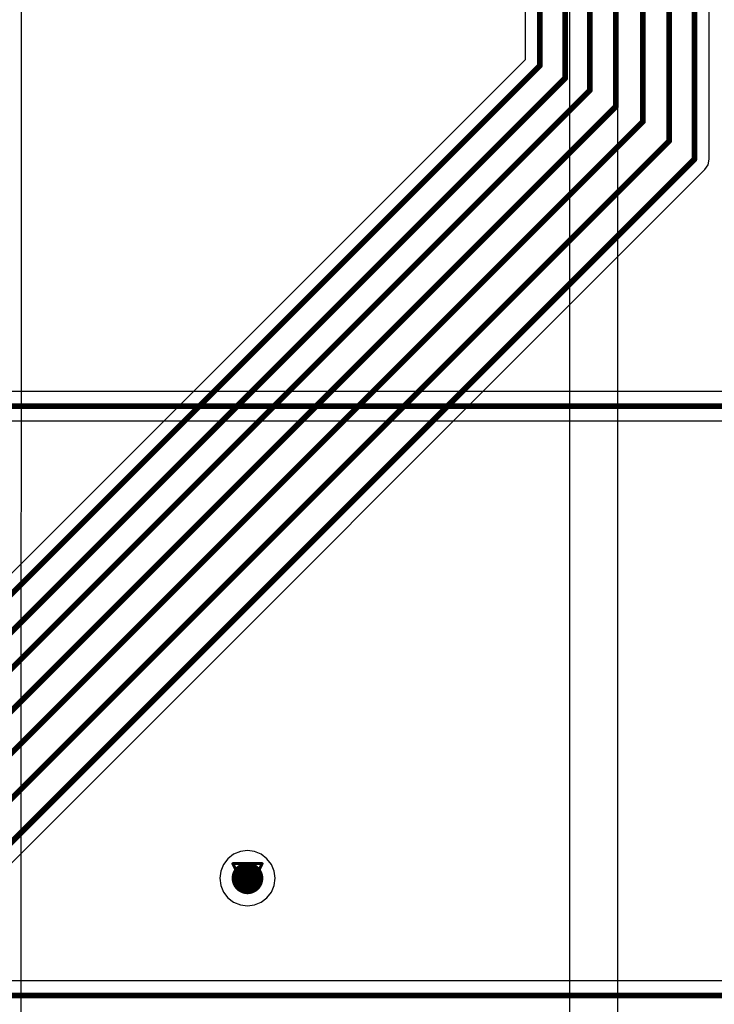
# Model space of a CAD drawing. Header units: millimetres. Extents: x 138 to 555, y 26 to 334.
# Tile 492 of 656: x 270 to 282, y 172 to 189. Entities that reach past the tile are written whole.
import ezdxf

# ---------------------------------------------------------------- set-up
doc = ezdxf.new("R2010")
doc.units = ezdxf.units.MM
for name, color, linetype in [('BottomLayer', 5, 'Continuous'), ('DrillDrawing', 1, 'Continuous'), ('MidLayer1', 16, 'Continuous'), ('MidLayer2', 76, 'Continuous'), ('MidLayer3', 90, 'Continuous'), ('MidLayer4', 156, 'Continuous'), ('MultiLayer', 9, 'Continuous'), ('TopLayer', 1, 'Continuous'), ('ViaHoleLayer', 16, 'Continuous')]:
    doc.layers.add(name, color=color, linetype=linetype)

msp = doc.modelspace()

# ---------------------------------------------------------------- linework, layer by layer
at = {"layer": 'BottomLayer'}
for p, q in [((318.027, 182.465), (268.01, 182.465)), ((268.007, 181.955), (318.027, 181.955)), ((330.784, 172.248), (269.165, 172.248))]:
    msp.add_line(p, q, dxfattribs=at)
at = {"layer": 'BottomLayer', "const_width": 0.1}
for points in [[(268.007, 182.21), (318.462, 182.21)], [(269.165, 171.993), (331.219, 171.993)]]:
    msp.add_lwpolyline(points, dxfattribs=at)
at = {"layer": 'BottomLayer', "const_width": 0.275}
msp.add_lwpolyline([(273.578, 174.026, 1), (273.853, 174.026, 1)], format="xyb", close=True, dxfattribs=at)
at = {"layer": 'DrillDrawing', "const_width": 0.0508}
for points in [[(273.462, 174.28), (273.97, 174.28)], [(273.462, 174.28), (273.716, 173.772)], [(273.716, 173.772), (273.97, 174.28)], [(273.563, 174.178), (273.868, 174.178)], [(273.563, 174.178), (273.716, 173.873)], [(273.716, 173.873), (273.868, 174.178)]]:
    msp.add_lwpolyline(points, dxfattribs=at)
at = {"layer": 'DrillDrawing', "const_width": 0.0254}
for points in [[(273.449, 174.28, 1), (273.474, 174.28, 1)], [(273.449, 174.28, 1), (273.474, 174.28, 1)], [(273.957, 174.28, 1), (273.982, 174.28, 1)], [(273.957, 174.28, 1), (273.982, 174.28, 1)], [(273.55, 174.178, 1), (273.576, 174.178, 1)], [(273.55, 174.178, 1), (273.576, 174.178, 1)], [(273.855, 174.178, 1), (273.881, 174.178, 1)], [(273.855, 174.178, 1), (273.881, 174.178, 1)], [(273.703, 173.873, 1), (273.728, 173.873, 1)], [(273.703, 173.873, 1), (273.728, 173.873, 1)], [(273.703, 173.772, 1), (273.728, 173.772, 1)], [(273.703, 173.772, 1), (273.728, 173.772, 1)]]:
    msp.add_lwpolyline(points, format="xyb", close=True, dxfattribs=at)
at = {"layer": 'MidLayer1'}
for p, q in [((280.137, 161.766), (280.137, 237.615)), ((269.794, 167.322), (269.805, 237.528)), ((279.3, 189.465), (279.3, 163.935)), ((273.592, 174.489), (273.476, 174.441)), ((273.716, 174.505), (273.592, 174.489)), ((273.84, 174.489), (273.716, 174.505)), ((273.955, 174.441), (273.84, 174.489)), ((273.377, 174.365), (273.301, 174.265)), ((273.476, 174.441), (273.377, 174.365)), ((274.054, 174.365), (273.955, 174.441)), ((274.13, 174.265), (274.054, 174.365)), ((273.253, 174.15), (273.236, 174.026)), ((273.301, 174.265), (273.253, 174.15)), ((274.178, 174.15), (274.13, 174.265)), ((274.195, 174.026), (274.178, 174.15)), ((273.236, 174.026), (273.253, 173.902)), ((274.178, 173.902), (274.195, 174.026)), ((273.253, 173.902), (273.301, 173.786)), ((273.301, 173.786), (273.377, 173.687)), ((274.054, 173.687), (274.13, 173.786)), ((274.13, 173.786), (274.178, 173.902)), ((273.377, 173.687), (273.476, 173.611)), ((273.476, 173.611), (273.592, 173.563)), ((273.84, 173.563), (273.955, 173.611)), ((273.955, 173.611), (274.054, 173.687)), ((273.592, 173.563), (273.716, 173.547)), ((273.716, 173.547), (273.84, 173.563))]:
    msp.add_line(p, q, dxfattribs=at)
at = {"layer": 'MidLayer1', "const_width": 0.275}
msp.add_lwpolyline([(273.578, 174.026, 1), (273.853, 174.026, 1)], format="xyb", close=True, dxfattribs=at)
at = {"layer": 'MidLayer2', "const_width": 0.275}
msp.add_lwpolyline([(273.578, 174.026, 1), (273.853, 174.026, 1)], format="xyb", close=True, dxfattribs=at)
at = {"layer": 'MidLayer3', "const_width": 0.275}
msp.add_lwpolyline([(273.578, 174.026, 1), (273.853, 174.026, 1)], format="xyb", close=True, dxfattribs=at)
at = {"layer": 'MidLayer4'}
for p, q in [((273.592, 174.489), (273.476, 174.441)), ((273.716, 174.505), (273.592, 174.489)), ((273.84, 174.489), (273.716, 174.505)), ((273.955, 174.441), (273.84, 174.489)), ((273.377, 174.365), (273.301, 174.265)), ((273.476, 174.441), (273.377, 174.365)), ((274.054, 174.365), (273.955, 174.441)), ((274.13, 174.265), (274.054, 174.365)), ((273.253, 174.15), (273.236, 174.026)), ((273.301, 174.265), (273.253, 174.15)), ((274.178, 174.15), (274.13, 174.265)), ((274.195, 174.026), (274.178, 174.15)), ((273.236, 174.026), (273.253, 173.902)), ((274.178, 173.902), (274.195, 174.026)), ((273.253, 173.902), (273.301, 173.786)), ((273.301, 173.786), (273.377, 173.687)), ((274.054, 173.687), (274.13, 173.786)), ((274.13, 173.786), (274.178, 173.902)), ((273.377, 173.687), (273.476, 173.611)), ((273.476, 173.611), (273.592, 173.563)), ((273.84, 173.563), (273.955, 173.611)), ((273.955, 173.611), (274.054, 173.687)), ((273.592, 173.563), (273.716, 173.547)), ((273.716, 173.547), (273.84, 173.563))]:
    msp.add_line(p, q, dxfattribs=at)
at = {"layer": 'MidLayer4', "const_width": 0.275}
msp.add_lwpolyline([(273.578, 174.026, 1), (273.853, 174.026, 1)], format="xyb", close=True, dxfattribs=at)
at = {"layer": 'MultiLayer', "const_width": 0.275}
msp.add_lwpolyline([(273.578, 174.026, 1), (273.853, 174.026, 1)], format="xyb", close=True, dxfattribs=at)
at = {"layer": 'TopLayer'}
for p, q in [((278.527, 251.704), (278.527, 188.216)), ((281.719, 186.491), (281.719, 250.114)), ((278.527, 188.216), (267.764, 177.453)), ((281.644, 186.311), (281.7, 186.394)), ((281.7, 186.394), (281.719, 186.491)), ((267.882, 172.548), (281.644, 186.311))]:
    msp.add_line(p, q, dxfattribs=at)
at = {"layer": 'TopLayer', "const_width": 0.1}
for points in [[(278.782, 188.11), (278.782, 251.704)], [(279.222, 187.894), (279.222, 251.456)], [(279.651, 187.686), (279.651, 251.196)], [(280.103, 187.407), (280.103, 251.016)], [(280.571, 187.143), (280.571, 250.718)], [(281.025, 186.806), (281.025, 250.595)], [(281.464, 186.491), (281.464, 250.219)], [(267.869, 177.198), (278.782, 188.11)], [(267.786, 176.459), (279.222, 187.894)], [(267.593, 175.628), (279.651, 187.686)], [(267.523, 174.827), (280.103, 187.407)], [(267.506, 174.078), (280.571, 187.143)], [(267.631, 173.412), (281.025, 186.806)], [(267.702, 172.728), (281.464, 186.491)]]:
    msp.add_lwpolyline(points, dxfattribs=at)
at = {"layer": 'TopLayer'}
for points, const_width in [([(278.757, 188.11, 1), (278.807, 188.11, 1)], 0.05), ([(278.757, 188.11, 1), (278.807, 188.11, 1)], 0.05), ([(279.197, 187.894, 1), (279.247, 187.894, 1)], 0.05), ([(279.197, 187.894, 1), (279.247, 187.894, 1)], 0.05), ([(279.626, 187.686, 1), (279.676, 187.686, 1)], 0.05), ([(279.626, 187.686, 1), (279.676, 187.686, 1)], 0.05), ([(280.078, 187.407, 1), (280.128, 187.407, 1)], 0.05), ([(280.078, 187.407, 1), (280.128, 187.407, 1)], 0.05), ([(280.546, 187.143, 1), (280.596, 187.143, 1)], 0.05), ([(280.546, 187.143, 1), (280.596, 187.143, 1)], 0.05), ([(281, 186.806, 1), (281.05, 186.806, 1)], 0.05), ([(281, 186.806, 1), (281.05, 186.806, 1)], 0.05), ([(281.439, 186.491, 1), (281.489, 186.491, 1)], 0.05), ([(281.439, 186.491, 1), (281.489, 186.491, 1)], 0.05), ([(273.578, 174.026, 1), (273.853, 174.026, 1)], 0.275)]:
    msp.add_lwpolyline(points, format="xyb", close=True, dxfattribs=dict(at, const_width=const_width))
at = {"layer": 'ViaHoleLayer', "const_width": 0.15}
msp.add_lwpolyline([(273.641, 174.026, 1), (273.791, 174.026, 1)], format="xyb", close=True, dxfattribs=at)

doc.saveas('drawing.dxf')
